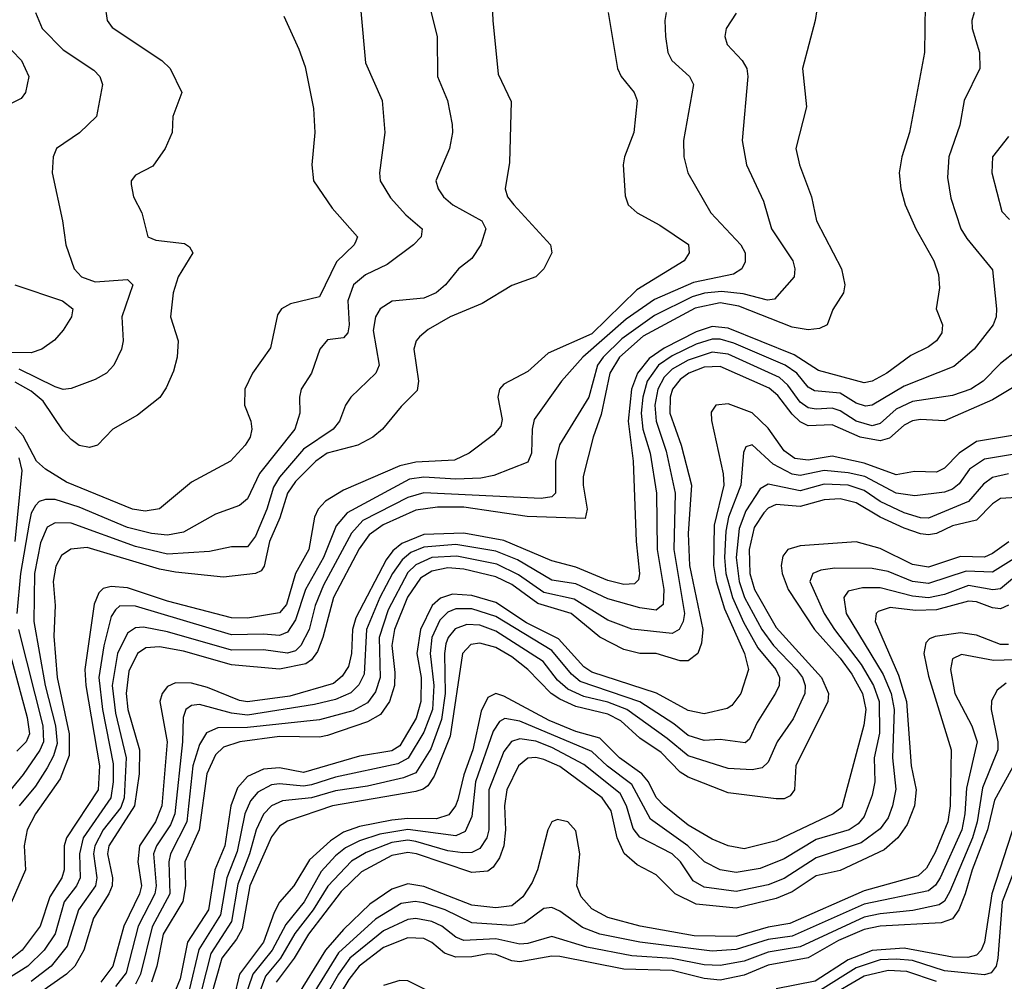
# Model space of a CAD drawing. Header units: inches. Extents: x 990535 to 1117859, y 769386 to 892122.
# Tile 904 of 1056: x 1060621 to 1063080, y 872012 to 874412. Entities that reach past the tile are written whole.
import ezdxf

# ---------------------------------------------------------------- set-up
doc = ezdxf.new("R2010")
doc.units = ezdxf.units.IN
doc.header["$MEASUREMENT"] = 0
doc.layers.add('B0867', color=7, linetype='Continuous')

msp = doc.modelspace()

# ---------------------------------------------------------------- linework, layer by layer
at = {"layer": 'B0867', "color": 5}
for points, elevation in [([(1062616.1, 874463.9), (1062607, 874410), (1062575.5, 874290), (1062585.9, 874194.1), (1062559.3, 874090), (1062567.9, 874050), (1062598.1, 873970), (1062610.8, 873910), (1062673.4, 873790), (1062681.4, 873750), (1062678.5, 873730), (1062651.3, 873688.7), (1062637.2, 873650), (1062618.4, 873641.6), (1062590, 873638.2), (1062550, 873644.7), (1062417, 873697), (1062370, 873705), (1062307.7, 873692.3), (1062177.6, 873622.4), (1062118.7, 873570), (1062094.5, 873530), (1062073.3, 873426.7), (1062052.8, 873370), (1062028.5, 873271.5), (1062027.8, 873250), (1062037.7, 873190), (1062033.2, 873166.8), (1061888.4, 873171.6), (1061730, 873195.3), (1061664.5, 873195.5), (1061610, 873188.2), (1061528.9, 873151.1), (1061493.6, 873126.4), (1061468.5, 873091.5), (1061404.4, 872970), (1061378.5, 872870), (1061364.6, 872835.4), (1061350, 872813.9), (1061335.3, 872804.7), (1061270, 872791), (1061150, 872802), (1061030, 872835.9), (1060970, 872846.8), (1060936.1, 872843.9), (1060915.1, 872830), (1060894.1, 872785.9), (1060886.9, 872730), (1060891.3, 872690), (1060920.2, 872590), (1060919.5, 872530), (1060907.9, 872450), (1060843.6, 872350), (1060840.1, 872330), (1060852.6, 872270), (1060852.1, 872250), (1060844.2, 872230), (1060805.9, 872170), (1060781.2, 872090), (1060759.2, 872050), (1060738.3, 872030), (1060566.7, 871910)], 3280), ([(1061799.8, 874470), (1061802.2, 874410), (1061815.9, 874275.9), (1061848.1, 874208.1), (1061844.2, 874055.8), (1061833.5, 873990), (1061839.3, 873970), (1061855.3, 873950), (1061946.5, 873850), (1061950.2, 873830), (1061930.2, 873790), (1061910.3, 873770), (1061850, 873748.5), (1061776.2, 873703.8), (1061696.3, 873670), (1061641.2, 873638.8), (1061619.5, 873620.5), (1061610.9, 873610), (1061605, 873590), (1061616.6, 873510), (1061613.3, 873486.7), (1061573.3, 873446.7), (1061526.7, 873390), (1061503.3, 873370), (1061465.2, 873350), (1061388.8, 873330), (1061360.5, 873310), (1061310, 873259), (1061289.8, 873230), (1061271.1, 873168.9), (1061244.8, 873110), (1061232, 873048), (1061223.9, 873036.1), (1061210, 873029.4), (1061130, 873020.7), (1061010, 873033.1), (1060970, 873040.8), (1060790, 873094.3), (1060749.2, 873090.8), (1060725.7, 873074.3), (1060711.7, 873048.3), (1060704.7, 873010), (1060709.8, 872950), (1060706.8, 872873.2), (1060714.6, 872770), (1060744.6, 872630), (1060744.4, 872575.6), (1060722.6, 872517.4), (1060660.4, 872430), (1060639.5, 872390), (1060632.4, 872350), (1060635.8, 872290), (1060583.1, 872170)], 3180), ([(1061639, 874470), (1061663.2, 874370), (1061664.2, 874270), (1061689.4, 874210), (1061701.4, 874150), (1061702.2, 874130), (1061694.2, 874090), (1061660.2, 874010), (1061665.7, 873990), (1061679.8, 873970), (1061702.7, 873950), (1061775.4, 873910), (1061784.8, 873890), (1061772.9, 873850), (1061750, 873816.2), (1061716.5, 873790), (1061684.8, 873750), (1061661.5, 873730), (1061630, 873717.1), (1061550.9, 873709.1), (1061521.6, 873690), (1061509.7, 873670.3), (1061503.6, 873636.4), (1061519.1, 873550), (1061510.1, 873530), (1061448.4, 873470), (1061434.6, 873450), (1061419.5, 873410), (1061403.8, 873390), (1061330, 873339.7), (1061270.2, 873269.8), (1061254.8, 873245.2), (1061238.7, 873190), (1061210, 873123.2), (1061190, 873096.1), (1061150, 873096.4), (1061095, 873085), (1060990, 873078), (1060910, 873097.3), (1060750, 873155), (1060710, 873156.1), (1060690, 873145.5), (1060673.4, 873106.6), (1060658.4, 873030), (1060656.2, 872910), (1060685, 872750), (1060711, 872650), (1060714.5, 872605.5), (1060705.6, 872574.4), (1060690, 872544.7), (1060660.6, 872499.3), (1060620.1, 872450)], 3160), ([(1060833.4, 874450), (1060839.3, 874410), (1060852, 874392), (1060976.5, 874310), (1060996.9, 874290), (1061025.8, 874230), (1061003.5, 874170), (1061001.6, 874130), (1060984.1, 874090), (1060954, 874046), (1060910, 874024.2), (1060899.6, 874010), (1060899.3, 874000.7), (1060905.4, 873970), (1060925.8, 873930), (1060941.1, 873870), (1060961.3, 873861.3), (1061033, 873853), (1061045, 873845), (1061053.2, 873830), (1061016.6, 873770), (1061004.7, 873730), (1060997.7, 873670), (1061017, 873610), (1061014.8, 873570), (1061005.3, 873534.7), (1060987.1, 873492.9), (1060971.1, 873468.9), (1060915.2, 873424.8), (1060853.6, 873390), (1060815.8, 873350), (1060795.7, 873344.3), (1060770, 873349.3), (1060750, 873364.1), (1060730, 873385.9), (1060679.7, 873459.7), (1060650, 873484.7), (1060610, 873507.6)], 3080), ([(1061473.4, 874433.4), (1061484.6, 874304.6), (1061526.4, 874210), (1061532.9, 874130), (1061519.5, 874030), (1061521.4, 874010), (1061547.1, 873967.1), (1061585.1, 873925.1), (1061625.8, 873890), (1061623.5, 873870), (1061604.7, 873850), (1061539, 873801), (1061484.5, 873775.5), (1061454.3, 873750), (1061440.6, 873710), (1061443.5, 873650), (1061440.4, 873630), (1061430, 873618), (1061390, 873613.3), (1061370.9, 873590), (1061350.1, 873530), (1061323.7, 873490), (1061319.5, 873470), (1061320.9, 873430), (1061308.3, 873390), (1061220.4, 873279.6), (1061190, 873216.5), (1061170, 873199.5), (1061110, 873177.7), (1061030, 873132.6), (1060990, 873125.6), (1060950.1, 873129.9), (1060890, 873144.9), (1060770, 873195.5), (1060710, 873214.1), (1060685.7, 873214.3), (1060670, 873209.1), (1060660.8, 873199.2), (1060650, 873180.5), (1060644.5, 873155.5), (1060623.1, 873030), (1060613.8, 872930)], 3140), ([(1062882, 874450), (1062880.1, 874330), (1062842.6, 874130), (1062823.6, 874070), (1062817, 874030), (1062821.2, 873990), (1062832.3, 873950), (1062858.4, 873890), (1062903.4, 873810), (1062915.6, 873775.6), (1062917.7, 873742.3), (1062909.5, 873690), (1062925, 873650), (1062923.7, 873630), (1062910.1, 873610), (1062890, 873595.6), (1062846.1, 873573.9), (1062786.7, 873530), (1062750, 873509.9), (1062730, 873505.3), (1062616, 873536), (1062555.3, 873575.3), (1062390, 873642.2), (1062350, 873645.8), (1062310, 873633), (1062230, 873592.5), (1062193.3, 873566.7), (1062163.7, 873530), (1062148.8, 873490), (1062140.1, 873410), (1062153.3, 873310), (1062160.2, 873110), (1062169, 873030), (1062166.3, 873013.7), (1062156.2, 873003.8), (1062130, 873002.1), (1062090, 873012.5), (1062010, 873045.4), (1061950, 873061.6), (1061830, 873112), (1061730, 873130.1), (1061630, 873126.9), (1061575.1, 873104.9), (1061553.3, 873086.7), (1061535.9, 873064.1), (1061460.6, 872919.4), (1061452.6, 872890), (1061449.6, 872830), (1061442.4, 872797.6), (1061426.7, 872773.3), (1061404.9, 872755.1), (1061296, 872724), (1061190, 872709.8), (1061170, 872712.9), (1061090, 872745.4), (1061050, 872755.9), (1061010, 872756.8), (1060990, 872748.1), (1060977, 872730), (1060971.5, 872710), (1060989.7, 872610), (1060976, 872450), (1060960.1, 872410), (1060920.2, 872350), (1060915.8, 872310), (1060925.1, 872250), (1060920.3, 872230), (1060881.5, 872150), (1060853.6, 872050), (1060823.7, 872010)], 3320), ([(1060528, 874410), (1060625.9, 874310), (1060644.1, 874270), (1060635.9, 874230), (1060625.1, 874214.9), (1060598.3, 874201.7)], 3040), ([(1062235.4, 874430), (1062231.7, 874410), (1062233.7, 874370), (1062239.8, 874330), (1062249.4, 874310), (1062293.5, 874270), (1062303.5, 874250), (1062278.5, 874110), (1062279.4, 874070), (1062289.3, 874030), (1062346.8, 873930), (1062421.4, 873850), (1062432.7, 873830), (1062432.2, 873807.8), (1062424.1, 873790), (1062403.5, 873776.5), (1062303.7, 873756.3), (1062206.1, 873713.9), (1062135.8, 873664.2), (1062027.2, 873570), (1061974.1, 873510), (1061905.8, 873414.2), (1061900.7, 873390), (1061899, 873330), (1061890, 873307.5), (1061805.4, 873274.6), (1061772.7, 873267.3), (1061710, 873264.8), (1061630, 873270.5), (1061594.9, 873265.1), (1061438.6, 873181.4), (1061411.1, 873148.9), (1061379.8, 873070), (1061334.8, 872990), (1061310, 872914.1), (1061290, 872883.4), (1061270, 872875.1), (1061230, 872878.7), (1061150, 872876.3), (1060910, 872948.5), (1060871.2, 872948.8), (1060860.5, 872939.5), (1060850, 872922.3), (1060831, 872849), (1060818.6, 872770), (1060827.9, 872690), (1060854.4, 872554.4), (1060855, 872510), (1060849.1, 872470), (1060780.1, 872370), (1060770.7, 872330), (1060772.4, 872270), (1060762.7, 872250), (1060732.5, 872210), (1060709.5, 872130.5), (1060682.4, 872090), (1060641.8, 872050), (1060590, 872017.3)], 3240), ([(1062090.9, 874430), (1062113.9, 874290), (1062122.7, 874270), (1062155.1, 874230), (1062162.8, 874210), (1062154.5, 874130), (1062131, 874070), (1062127.8, 874050), (1062132.6, 873972.6), (1062140.7, 873950), (1062162.7, 873930), (1062219.3, 873899.3), (1062290.9, 873850.9), (1062292.6, 873830), (1062280.6, 873810), (1062162, 873738), (1062050, 873628.2), (1061940.7, 873579.3), (1061890, 873534), (1061830, 873502.6), (1061819.1, 873490), (1061815.1, 873470), (1061825.7, 873414.3), (1061822.7, 873397.3), (1061804, 873376), (1061743.8, 873330), (1061707.2, 873312.8), (1061610, 873307.3), (1061570, 873298.3), (1061430, 873237.6), (1061384.6, 873210), (1061366.8, 873190), (1061356.9, 873170), (1061343.1, 873090), (1061309.6, 873030), (1061287.2, 872952.8), (1061270, 872931.5), (1061190, 872918.1), (1061150, 872918.8), (1060990, 872960.6), (1060890, 872994.4), (1060850, 872997.5), (1060830, 872992.2), (1060818.5, 872981.5), (1060807, 872953), (1060783.6, 872790), (1060786.4, 872750), (1060820.3, 872550), (1060816.9, 872490), (1060738.2, 872370), (1060732.2, 872350), (1060732.4, 872290), (1060726.4, 872270), (1060696.8, 872223.2), (1060672.6, 872150), (1060627.5, 872090), (1060590, 872059.8)], 3220), ([(1061280.5, 874420.5), (1061318.4, 874338.4), (1061333.9, 874293.9), (1061355.1, 874190), (1061358.5, 874130), (1061351, 874050), (1061354.7, 874010), (1061401.2, 873941.2), (1061464.8, 873870), (1061460.5, 873859.5), (1061456.6, 873850), (1061412.2, 873807.8), (1061370, 873719.8), (1061297.5, 873702.6), (1061274.7, 873690), (1061265, 873675), (1061247.1, 873592.9), (1061202.6, 873530), (1061183, 873490), (1061182.6, 873450), (1061198.3, 873410), (1061200.5, 873390), (1061196.3, 873370), (1061183.8, 873350), (1061147.8, 873310), (1061050, 873257.8), (1060970, 873190.9), (1060934.7, 873185.3), (1060902.8, 873190), (1060738.1, 873258.1), (1060685.7, 873290), (1060663.5, 873310), (1060630, 873373.4), (1060610, 873395.6)], 3120), ([(1060660.6, 874430), (1060677.6, 874390), (1060730, 874336.4), (1060806, 874286.1), (1060821.1, 874270), (1060827.6, 874250), (1060812.7, 874170), (1060770.9, 874129.1), (1060713.4, 874090), (1060705.2, 874070), (1060702.3, 874030), (1060728.4, 873910), (1060736.3, 873850), (1060757.5, 873790), (1060775.2, 873770), (1060810, 873757.4), (1060890, 873763.5), (1060903.5, 873750), (1060876.6, 873670), (1060879.3, 873610), (1060875.4, 873590), (1060856.5, 873550), (1060837.8, 873530), (1060810, 873513.6), (1060750, 873491.2), (1060730, 873489.3), (1060710, 873495.3), (1060619.7, 873539.7)], 3060), ([(1062410, 874428.5), (1062385.2, 874390), (1062381.7, 874370), (1062387.8, 874350), (1062425.4, 874310), (1062437, 874290), (1062439.1, 874270), (1062425.3, 874110), (1062435.7, 874050), (1062478.6, 873958.6), (1062498.5, 873890), (1062551.8, 873810), (1062556.8, 873790), (1062554.6, 873770), (1062505.9, 873714.1), (1062488.1, 873711.9), (1062427.7, 873727.8), (1062373.8, 873733.8), (1062330.7, 873729.3), (1062299.9, 873720.1), (1062206.1, 873673.9), (1062124.3, 873615.7), (1062078.3, 873570), (1062064.2, 873550), (1062042.3, 873470), (1061969.4, 873350.5), (1061958.9, 873310), (1061959.2, 873230), (1061950, 873220.8), (1061923.4, 873216.6), (1061630, 873231), (1061590, 873219.6), (1061478.2, 873161.8), (1061449.3, 873130.7), (1061379.6, 873000.4), (1061358.8, 872950), (1061343.6, 872890), (1061323.4, 872850), (1061310, 872837.1), (1061290, 872831.2), (1061230, 872839.2), (1061150, 872838.8), (1060990, 872884.3), (1060930, 872895.6), (1060910, 872894.4), (1060890, 872881.2), (1060865.8, 872830), (1060851.9, 872750), (1060860.8, 872680.8), (1060887.1, 872570), (1060881.7, 872470), (1060873.8, 872446.2), (1060829.9, 872390.1), (1060808.5, 872350), (1060805.5, 872330), (1060814.2, 872270), (1060810.3, 872250), (1060767.8, 872190), (1060740, 872100), (1060700.2, 872050), (1060650, 872011.2)], 3260), ([(1063004.8, 874430), (1062998.3, 874410), (1062999.2, 874390), (1063017.4, 874330), (1063018.2, 874290), (1062979.8, 874210), (1062968.6, 874148.6), (1062941, 874070), (1062938.2, 874018.2), (1062946.4, 873966.4), (1062971.2, 873890), (1062985.8, 873865.8), (1063050, 873788), (1063060.3, 873690), (1063059.3, 873670), (1063051.9, 873650), (1063004.3, 873590), (1062953.4, 873546.6), (1062830, 873497.6), (1062750, 873450.2), (1062732.8, 873447.2), (1062710, 873454.6), (1062670, 873479.5), (1062605.7, 873485.7), (1062590, 873494.7), (1062561.6, 873530), (1062532.7, 873550), (1062404.7, 873604.7), (1062370, 873614.8), (1062350, 873614.7), (1062310, 873602.4), (1062250, 873573.3), (1062216.3, 873550), (1062187.9, 873510), (1062176.7, 873470), (1062173.1, 873430), (1062177.2, 873390), (1062195, 873330), (1062211, 873230), (1062212.9, 873090), (1062229.8, 872990), (1062227.6, 872952.4), (1062210, 872937.9), (1062170, 872943.8), (1062090, 872966.9), (1062010, 873003.8), (1061950, 873012.8), (1061864.1, 873064.1), (1061810, 873085.8), (1061710, 873102), (1061630, 873095.8), (1061598, 873082), (1061575.8, 873064.2), (1061552.1, 873030), (1061520.6, 872970), (1061486.9, 872890), (1061481.3, 872778.7), (1061468, 872752), (1061447.7, 872732.3), (1061410, 872715.1), (1061357.5, 872702.5), (1061190, 872676.3), (1061150, 872681.3), (1061070, 872702.6), (1061050, 872700.1), (1061035.8, 872690), (1061029.2, 872670.8), (1061027.9, 872610), (1061008.4, 872430), (1060997.6, 872402.4), (1060963.1, 872350), (1060955.5, 872330), (1060961.9, 872250), (1060958.3, 872230), (1060917.4, 872150), (1060886.7, 872033.3), (1060860.6, 871999.4)], 3340), ([(1063090, 874120.4), (1063050.2, 874070), (1063048.4, 874030), (1063073.4, 873933.4), (1063093, 873913)], 3360), ([(1060608.9, 873750), (1060728.1, 873710), (1060753.7, 873690), (1060750.8, 873670), (1060730, 873636.8), (1060707.9, 873612.1), (1060676.9, 873590), (1060650, 873580.3), (1060590, 873581)], 3040), ([(1063112.6, 873587.4), (1063070, 873553.7), (1063026.7, 873510), (1062995.7, 873490), (1062950, 873473.8), (1062850, 873459.3), (1062810, 873439.8), (1062770, 873404.2), (1062750, 873398.3), (1062710, 873409.8), (1062670, 873436.1), (1062650, 873442.1), (1062610, 873439.5), (1062590, 873443.1), (1062570, 873457.3), (1062539.5, 873499.5), (1062518.5, 873518.5), (1062390, 873576.8), (1062350, 873582.5), (1062290, 873562.5), (1062250, 873539.5), (1062230, 873519.4), (1062214.5, 873490), (1062207.2, 873450), (1062210, 873410), (1062235, 873335), (1062258.2, 873230), (1062254.6, 873090), (1062281, 872930), (1062278.1, 872910), (1062267.6, 872890), (1062250, 872879.7), (1062150, 872890.6), (1062090, 872913.6), (1062006, 872966), (1061930, 872982.2), (1061866.6, 873026.6), (1061812.8, 873052.8), (1061713, 873073), (1061650, 873069.3), (1061610, 873051.5), (1061590, 873032.2), (1061541, 872939), (1061518.4, 872870), (1061521.4, 872770), (1061510, 872734.4), (1061490, 872707.4), (1061452.7, 872687.3), (1061370, 872664.7), (1061190, 872645.2), (1061115.7, 872644.3), (1061087.5, 872632.5), (1061070, 872602.8), (1061053.7, 872550), (1061038.7, 872410), (1060997.5, 872330), (1060993.6, 872310), (1060996.5, 872230), (1060951.6, 872148.4), (1060922.6, 872030), (1060910, 872005.3)], 3360), ([(1063116.6, 873503.4), (1063050, 873463.1), (1062930, 873410.8), (1062870, 873414.1), (1062850, 873410.7), (1062830, 873400.1), (1062792.8, 873367.2), (1062770, 873360.9), (1062719.7, 873370), (1062650, 873401), (1062590, 873398.6), (1062570, 873408.5), (1062550, 873427.2), (1062513.9, 873473.9), (1062492.5, 873492.5), (1062370, 873546.3), (1062330, 873544.8), (1062292.3, 873530), (1062270, 873514.3), (1062251.5, 873490), (1062245, 873470), (1062244.6, 873430), (1062272.8, 873350), (1062298.3, 873250), (1062290.4, 873130), (1062293.5, 873050), (1062326.8, 872890), (1062323.8, 872856.2), (1062314.1, 872830), (1062290, 872811.6), (1062270, 872811.6), (1062210, 872829.9), (1062170, 872830.5), (1062130, 872840.2), (1062070, 872870.5), (1061998.3, 872930), (1061915.3, 872955.3), (1061850, 873002.7), (1061810, 873021.5), (1061730, 873040.4), (1061690, 873043.7), (1061650, 873035.6), (1061621.9, 873018.1), (1061589.2, 872970.8), (1061556.7, 872890), (1061550.3, 872850), (1061557.7, 872782.3), (1061556.8, 872750), (1061544.8, 872710), (1061521.9, 872678.1), (1061490, 872659.2), (1061390, 872625.4), (1061370, 872621.5), (1061270, 872623), (1061170.7, 872609.3), (1061130, 872596.4), (1061110, 872577.1), (1061088.2, 872530), (1061069.6, 872390.4), (1061033.5, 872310), (1061034.9, 872250), (1061028.8, 872211.2), (1060979.3, 872130), (1060963.8, 872050), (1060950, 872010)], 3380), ([(1063110, 873375.9), (1063010, 873358.8), (1062966.8, 873330), (1062930, 873292.8), (1062910, 873282.7), (1062855.6, 873284.4), (1062810, 873275.6), (1062730, 873304.8), (1062650, 873322.9), (1062590, 873313), (1062556.9, 873316.9), (1062530, 873335.8), (1062490, 873392.1), (1062450, 873430.4), (1062390, 873453.1), (1062359.7, 873450), (1062347.7, 873432.3), (1062348.4, 873411.6), (1062378.1, 873278.1), (1062379.7, 873250), (1062355.4, 873150), (1062353.4, 873050), (1062360.4, 873010), (1062381.3, 872941.3), (1062430.7, 872830), (1062440.8, 872790), (1062422.1, 872730), (1062399.4, 872700.6), (1062387.5, 872692.5), (1062330, 872679.8), (1062290, 872687.5), (1062211.3, 872731.3), (1062050, 872783.2), (1062030, 872797.1), (1061966.8, 872866.8), (1061886.4, 872906.4), (1061810, 872957.2), (1061750, 872975.1), (1061701.8, 872978.2), (1061671.9, 872968.1), (1061651.3, 872950), (1061621.6, 872890), (1061613.1, 872830), (1061624, 872770), (1061623.1, 872710), (1061610.9, 872669.1), (1061570, 872600.1), (1061550, 872586.8), (1061470, 872574.3), (1061330, 872532.9), (1061270, 872544.6), (1061230, 872541.4), (1061190, 872523.5), (1061164.9, 872495.1), (1061148.7, 872450), (1061133.8, 872350), (1061108.6, 872290), (1061092.9, 872190), (1061040.6, 872110), (1061021.9, 872018.1), (1061010.6, 871990)], 3420), ([(1063179.8, 873340.2), (1063030, 873315.3), (1062992.5, 873290), (1062966.7, 873253.3), (1062950, 873239.9), (1062930, 873232.4), (1062856.1, 873223.9), (1062810, 873230), (1062731.6, 873271.6), (1062690, 873281.1), (1062630, 873287.2), (1062570, 873274.4), (1062550, 873277.5), (1062502.7, 873302.7), (1062450, 873350.6), (1062434.5, 873345.5), (1062428.1, 873331.9), (1062421.8, 873250), (1062391.2, 873170), (1062384.3, 873135.7), (1062380.9, 873070), (1062384.7, 873030), (1062401, 872970), (1062428.3, 872908.3), (1062464.5, 872844.5), (1062509.1, 872790), (1062518.6, 872770), (1062517.4, 872750), (1062508.6, 872731.4), (1062462.3, 872657.7), (1062443.5, 872616.5), (1062432.9, 872607.1), (1062370, 872615.4), (1062330, 872613), (1062290, 872625.6), (1062254.5, 872654.5), (1062169.6, 872709.6), (1062020.6, 872760.6), (1061998.7, 872778.7), (1061950, 872837.4), (1061810, 872922.5), (1061750, 872941.6), (1061710, 872941.7), (1061690, 872933.2), (1061670, 872913.4), (1061650, 872870), (1061645.9, 872830), (1061655.6, 872750), (1061651.6, 872690), (1061630, 872634.2), (1061590.9, 872569.1), (1061565.3, 872554.7), (1061410, 872521.7), (1061350, 872502.7), (1061330, 872498.9), (1061270, 872505.1), (1061250, 872502.5), (1061215.8, 872484.1), (1061197.5, 872462.5), (1061183.5, 872430), (1061164.2, 872335.8), (1061138.2, 872270), (1061122.3, 872177.7), (1061068.7, 872091.3), (1061044.2, 871990)], 3440), ([(1060618.8, 873318.8), (1060626.9, 873286.9), (1060608.9, 873110)], 3120), ([(1063090, 873278.6), (1063050, 873269.4), (1063027.5, 873252.5), (1062990, 873209.4), (1062890, 873167.9), (1062870, 873168.3), (1062830, 873181), (1062770, 873209.4), (1062730, 873236.8), (1062690, 873250.1), (1062630, 873252.6), (1062570, 873236.4), (1062490, 873252.3), (1062470, 873241.1), (1062434, 873186), (1062417.9, 873142.1), (1062410.2, 873070), (1062418, 873010), (1062431.3, 872970), (1062474.2, 872890), (1062503.3, 872850), (1062560.8, 872790), (1062575.4, 872770), (1062582.8, 872750), (1062581.2, 872730), (1062552.8, 872667.2), (1062512.8, 872610), (1062490, 872559.2), (1062475, 872545), (1062450, 872540.1), (1062390, 872543), (1062290, 872575), (1062238, 872618), (1062137.5, 872690), (1062090, 872708.4), (1062030, 872722.8), (1061990, 872741.4), (1061963.9, 872763.9), (1061928.5, 872810), (1061810, 872885.5), (1061770, 872900.9), (1061737.9, 872902.1), (1061708.6, 872891.4), (1061691.4, 872870), (1061685.6, 872854.4), (1061681.8, 872830), (1061683.8, 872730), (1061674.7, 872665.3), (1061647.5, 872592.5), (1061610, 872532.2), (1061579.9, 872520.1), (1061490, 872498.9), (1061410, 872487.5), (1061350, 872469.8), (1061277.2, 872462.8), (1061250, 872450.2), (1061230, 872429), (1061212, 872390), (1061195.2, 872330), (1061165.6, 872254.4), (1061150, 872161.5), (1061098.8, 872081.2), (1061075.4, 871990)], 3460), ([(1063150, 873221.6), (1063070, 873217.1), (1063050, 873204), (1063010, 873162.6), (1062950, 873149.1), (1062910, 873130), (1062890, 873126.6), (1062870, 873128.4), (1062830, 873142.7), (1062770, 873170.7), (1062710, 873205.9), (1062670, 873216.4), (1062630, 873214), (1062570, 873197.3), (1062510, 873202), (1062490, 873192.6), (1062478.9, 873181.1), (1062455.5, 873144.5), (1062442.3, 873090), (1062444.4, 873030), (1062455.9, 872990), (1062510, 872895.4), (1062623.5, 872770), (1062640.8, 872730), (1062639, 872710), (1062559.5, 872550), (1062555.8, 872490), (1062545.3, 872474.7), (1062530, 872467.8), (1062510, 872467.7), (1062390, 872482.2), (1062290, 872521.5), (1062270, 872533.7), (1062222.8, 872582.8), (1062170, 872619.1), (1062122.4, 872662.4), (1062090, 872678.8), (1062010, 872698.2), (1061970, 872716.1), (1061948.3, 872730), (1061890.2, 872790), (1061850, 872821.5), (1061810, 872845.1), (1061770, 872856.3), (1061747.6, 872852.4), (1061726.9, 872830), (1061696.2, 872623.8), (1061656.3, 872523.7), (1061639.9, 872500.1), (1061628.8, 872491.2), (1061610, 872485.5), (1061401.9, 872450), (1061290, 872412.1), (1061270, 872399), (1061250, 872372.7), (1061196.1, 872250), (1061176.9, 872143.1), (1061162.6, 872117.4), (1061125.7, 872070), (1061097.4, 871970)], 3480), ([(1063091.1, 873108.9), (1063050, 873079.5), (1063030, 873070.6), (1062970, 873071.8), (1062890, 873045.4), (1062850, 873052.6), (1062770, 873092), (1062710, 873108.6), (1062570, 873099), (1062539.2, 873090), (1062526.8, 873073.2), (1062522.6, 873050), (1062524.8, 873030), (1062539.8, 872990), (1062606, 872890), (1062670, 872818.2), (1062698.6, 872778.6), (1062725.9, 872730), (1062734.2, 872690), (1062728.5, 872651.5), (1062674, 872446), (1062652.7, 872430), (1062510, 872362.7), (1062430, 872342.8), (1062390, 872350.3), (1062350, 872367.1), (1062290, 872401.6), (1062230, 872450.2), (1062210.6, 872470.6), (1062191, 872510), (1062174.8, 872530), (1062118.7, 872570), (1062070, 872618.7), (1062010, 872635.5), (1061943.1, 872663.1), (1061830, 872723.6), (1061810, 872729.9), (1061790, 872720.1), (1061773.5, 872686.5), (1061752.9, 872590), (1061730, 872527.7), (1061714.8, 872465.2), (1061709.3, 872450), (1061692.4, 872427.6), (1061662.2, 872417.8), (1061590, 872418.3), (1061550, 872413.8), (1061470, 872398.4), (1061430, 872384.4), (1061397.6, 872362.4), (1061345.1, 872314.9), (1061305.7, 872250), (1061270, 872209.4), (1061256.3, 872183.7), (1061230.1, 872110.1), (1061169.9, 872030.1), (1061155.9, 871970)], 3520), ([(1063110, 873070.6), (1063050, 873033.1), (1062984.6, 873035.4), (1062890, 873004.4), (1062850, 873009.8), (1062790, 873035), (1062750, 873041.9), (1062656.7, 873043.3), (1062621.9, 873038.1), (1062601.9, 873030), (1062593.8, 873010), (1062630.1, 872930), (1062655.3, 872890), (1062722.6, 872802.6), (1062753.3, 872750), (1062767.6, 872710), (1062768.3, 872631.7), (1062754.8, 872570), (1062756, 872510), (1062750, 872476.4), (1062730, 872423.2), (1062715, 872405), (1062692.6, 872390), (1062610, 872366.2), (1062530, 872317.4), (1062470, 872293.3), (1062410, 872283.9), (1062370, 872289.9), (1062330.9, 872310), (1062289.6, 872350), (1062196.4, 872416.4), (1062150, 872503.1), (1062088.9, 872548.9), (1062050, 872585.3), (1061870, 872661.5), (1061832.2, 872667.8), (1061819.5, 872660.5), (1061803.4, 872636.6), (1061759.1, 872510), (1061750, 872423.5), (1061733.8, 872386.2), (1061710, 872374.9), (1061590, 872391), (1061520.8, 872379.2), (1061470, 872362.9), (1061435, 872345), (1061410, 872325), (1061374.2, 872285.8), (1061331.4, 872210), (1061286.1, 872153.9), (1061251.4, 872090), (1061203.2, 872030), (1061169.6, 871930)], 3540), ([(1063110, 873024.8), (1063070, 872991.5), (1063051.3, 872988.7), (1062990, 872999.7), (1062930, 872977), (1062890, 872968.8), (1062850, 872972.8), (1062770, 872994.1), (1062725.6, 872994.4), (1062690, 872985.5), (1062678.7, 872970), (1062684.8, 872930), (1062777.5, 872777.5), (1062796.9, 872730), (1062804.6, 872690), (1062800.4, 872570), (1062808.5, 872491.5), (1062800.7, 872450), (1062790, 872420.2), (1062770, 872392.5), (1062722.5, 872357.5), (1062610, 872319.8), (1062530, 872268.2), (1062490, 872253.2), (1062410, 872236.1), (1062330, 872246.7), (1062302.8, 872262.8), (1062270.8, 872310), (1062250, 872329.9), (1062170, 872371.6), (1062153.2, 872393.2), (1062136.7, 872450), (1062120.4, 872480.4), (1062030, 872553.1), (1061950, 872595.6), (1061910, 872611), (1061870, 872617), (1061849.5, 872610.5), (1061830, 872585.3), (1061792.8, 872490), (1061792.2, 872390), (1061787.4, 872370), (1061770, 872343.6), (1061750, 872333.5), (1061727.6, 872332.4), (1061690, 872337.9), (1061610, 872361.3), (1061590, 872364), (1061550, 872358.8), (1061486.6, 872333.4), (1061450, 872311.5), (1061390.8, 872249.2), (1061354, 872190), (1061308.4, 872131.6), (1061272.3, 872070), (1061235.3, 872024.7), (1061202.6, 871937.4)], 3560), ([(1063090, 872950.8), (1063070, 872941.6), (1063050, 872943.7), (1063010, 872959.2), (1062990, 872960.6), (1062910, 872939.1), (1062857.8, 872937.8), (1062794.8, 872945.2), (1062764.8, 872935.2), (1062759.6, 872930), (1062757.2, 872910), (1062815.7, 872775.7), (1062835.5, 872710), (1062847.2, 872550), (1062859.8, 872490), (1062855.8, 872450), (1062836.9, 872403.1), (1062813.9, 872370), (1062779.9, 872340.1), (1062670, 872288.8), (1062610, 872275), (1062550, 872235.4), (1062510, 872218.4), (1062410, 872194.4), (1062310, 872204.6), (1062257.5, 872230), (1062210, 872277.5), (1062162.7, 872302.7), (1062130.9, 872330.9), (1062112.9, 872370), (1062097.8, 872437.8), (1062075.3, 872470), (1061970, 872548.1), (1061930, 872565.5), (1061910, 872570.4), (1061890, 872568.6), (1061866.3, 872550), (1061837.9, 872490), (1061831.4, 872450), (1061834.1, 872390), (1061830.3, 872350), (1061819.5, 872320.5), (1061803.4, 872296.6), (1061790, 872286.6), (1061750, 872283.5), (1061612.1, 872330), (1061590, 872333.2), (1061550, 872325.7), (1061474.5, 872285.5), (1061423.6, 872236.4), (1061342, 872130), (1061306.7, 872070), (1061262, 872010)], 3580), ([(1060618, 872890), (1060679, 872650), (1060680.6, 872610), (1060671.2, 872588.8), (1060630, 872528), (1060576.4, 872463.6)], 3140), ([(1060580.6, 872890), (1060639.5, 872670), (1060645.8, 872630), (1060637.1, 872610), (1060613.7, 872586.3)], 3120), ([(1063090, 872852.3), (1063070, 872852.6), (1063010, 872876), (1062970, 872882.1), (1062907.1, 872872.9), (1062893.2, 872866.8), (1062883.6, 872856.4), (1062879.1, 872830), (1062890, 872773.8), (1062947.2, 872590), (1062944.2, 872450), (1062938.9, 872410), (1062906.9, 872333.1), (1062885.2, 872294.8), (1062864.9, 872275.1), (1062730, 872237.8), (1062543.8, 872156.2), (1062490, 872147.3), (1062410, 872123.6), (1062305.4, 872125.4), (1062170.7, 872150), (1062090, 872171.6), (1062050, 872192.8), (1062022.8, 872222.8), (1062012.6, 872250), (1062019.8, 872330), (1062010, 872387.8), (1061990, 872410.3), (1061964.4, 872415.6), (1061950, 872409.8), (1061939.9, 872390), (1061914.4, 872290), (1061901, 872259), (1061877.1, 872222.9), (1061850, 872200.6), (1061810, 872195.6), (1061750, 872202), (1061630, 872248.3), (1061590, 872255.6), (1061550, 872242.3), (1061495.8, 872204.2), (1061430, 872141.1), (1061384.9, 872090), (1061310.9, 871970)], 3620), ([(1063105.8, 872814.2), (1063052.3, 872812.3), (1062972.7, 872827.3), (1062950, 872816.5), (1062945.2, 872790), (1062956.4, 872730), (1062998.2, 872650), (1063011.7, 872610), (1062985.6, 872494.4), (1062981.3, 872430), (1062973.5, 872390), (1062919.6, 872270), (1062908.1, 872251.9), (1062890, 872238), (1062730, 872204.6), (1062550, 872124.7), (1062490, 872116.2), (1062410, 872091.4), (1062350, 872087), (1062170, 872109.8), (1062069.8, 872130), (1062026.6, 872146.6), (1061970, 872187.2), (1061950, 872196.3), (1061930, 872193.4), (1061881.8, 872158.2), (1061850, 872151.3), (1061750, 872157.9), (1061683.7, 872190), (1061630, 872208), (1061608.6, 872211.4), (1061573.9, 872206.1), (1061510, 872167.5), (1061417.1, 872082.9), (1061340.9, 871959.1)], 3640), ([(1063084, 872756), (1063061.4, 872738.6), (1063048, 872712), (1063046.6, 872690), (1063063.7, 872610), (1063063.1, 872590), (1063025.4, 872494.6), (1063012, 872410), (1063000, 872370), (1062944, 872236), (1062930, 872212.1), (1062917.2, 872202.8), (1062851.6, 872188.4), (1062770, 872180.7), (1062730, 872172.4), (1062570, 872097.8), (1062490, 872084.7), (1062430, 872062.4), (1062370, 872051.6), (1062330, 872053.2), (1062250, 872068.8), (1062150, 872075.9), (1062036.9, 872096.9), (1061950, 872123.9), (1061890, 872106.4), (1061870, 872104.7), (1061810, 872118), (1061730, 872113.7), (1061710, 872122.1), (1061674.9, 872150), (1061650, 872161.7), (1061610, 872168.8), (1061590, 872166), (1061530, 872137.8), (1061445.6, 872070), (1061417.2, 872030), (1061313.7, 871850)], 3660), ([(1063105.4, 872554.6), (1063055.4, 872464.5), (1063037.7, 872390), (1062999.5, 872290), (1062982, 872230), (1062966.3, 872190), (1062950, 872167.8), (1062922, 872158), (1062770, 872150), (1062730, 872141.7), (1062665.8, 872114.1), (1062590, 872071), (1062490, 872052.5), (1062430, 872027.3), (1062370, 872014.8), (1062330, 872018.7), (1062250, 872038.8), (1062130, 872042), (1061970, 872074.1), (1061950, 872074.5), (1061870, 872060.7), (1061850, 872063.4), (1061810, 872079.3), (1061790, 872081), (1061750, 872073.4), (1061710, 872072.4), (1061682.2, 872082.2), (1061650, 872108.6), (1061630, 872119), (1061590, 872120.7), (1061530, 872096.4), (1061469.2, 872050), (1061443.4, 872016.6), (1061342.7, 871850)], 3680), ([(1063107.5, 872412.5), (1063048.9, 872230), (1063030.2, 872109.8), (1063021.5, 872090), (1063010, 872077.5), (1062988.8, 872071.2), (1062950, 872072.2), (1062830, 872095), (1062750, 872089.1), (1062690, 872065.7), (1062607.2, 872012.8), (1062510, 871993)], 3720), ([(1063105.4, 872290), (1063074.3, 872210), (1063063.8, 872070), (1063059, 872050), (1063046.8, 872033.2), (1063030, 872028.3), (1062930, 872038.3), (1062850, 872063.6), (1062810, 872067.7), (1062770, 872065.3), (1062710, 872045.5), (1062621.1, 871990)], 3740), ([(1062910, 872011.5), (1062836.4, 872036.4), (1062790, 872038.8), (1062730, 872024.8), (1062635.5, 871970)], 3760), ([(1061650, 871983.1), (1061590, 872013.2), (1061570, 872014.2), (1061530, 872001.5)], 3720)]:
    msp.add_lwpolyline(points, dxfattribs=dict(at, elevation=elevation))

doc.saveas('drawing.dxf')
